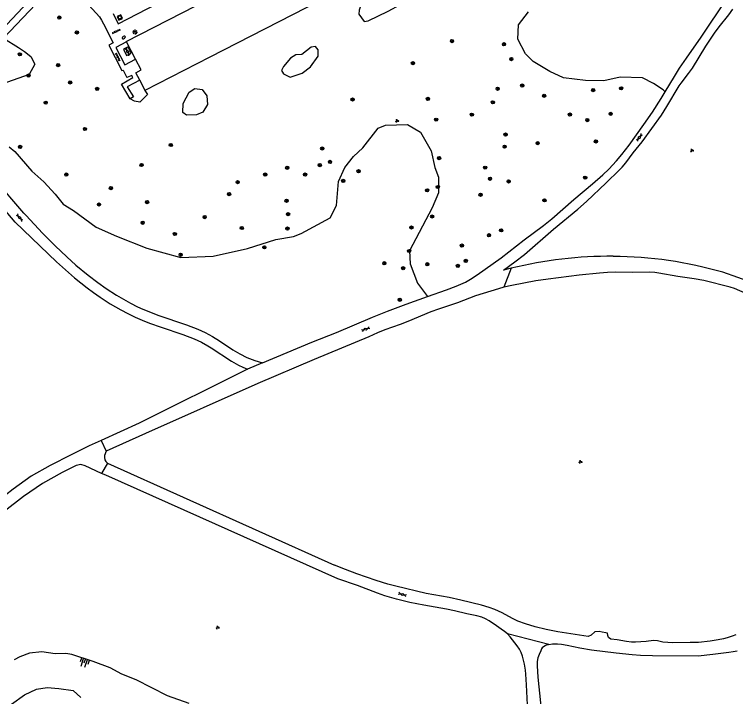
# Model space of a CAD drawing. Extents: x 128999 to 131010, y 395498 to 399007.
# Drawn here: x 130636.7 to 130815.6, y 398064.4 to 398233.6 of the extents above; entities that cross this region are included whole.
import ezdxf

# ---------------------------------------------------------------- set-up
doc = ezdxf.new("R2010")
doc.units = 0
for name, color, linetype in [('gg-afsc-hekwerk', 7, 'Continuous'), ('gg-bbg-hoofdgebouw', 7, 'Continuous'), ('gg-knt-BGT kruinlijn', 7, 'Continuous'), ('gg-knt-verharding', 7, 'Continuous'), ('gg-kntw-bovenkant insteek waterloop', 7, 'Continuous'), ('gt-grn-groengrens', 7, 'Continuous'), ('gt-grn-weggrens', 7, 'Continuous'), ('gt-symb-boom', 7, 'Continuous'), ('gt-symb-brandkraan', 7, 'Continuous'), ('gt-symb-gesloten verharding', 7, 'Continuous'), ('gt-symb-groenvak', 7, 'Continuous'), ('gt-symb-lichtmast', 7, 'Continuous'), ('gt-symb-rioolschacht', 7, 'Continuous'), ('gt-symb-talud symbool', 7, 'Continuous'), ('gt-symb-tegel verharding', 7, 'Continuous')]:
    doc.layers.add(name, color=color, linetype=linetype)

# ---------------------------------------------------------------- blocks, each defined once
blk = doc.blocks.new('gt0-GESVH1')
at = {"layer": 'gt-symb-gesloten verharding'}
for p, q in [((-0.99, -0.26), (0.01, 0.24)), ((0.01, -0.26), (-0.99, 0.24)), ((0.01, 0.24), (1.01, -0.26)), ((1.01, 0.24), (0.01, -0.26))]:
    blk.add_line(p, q, dxfattribs=at)
blk = doc.blocks.new('gt0-LMAST')
at = {"layer": 'gt-symb-lichtmast'}
for p, q in [((-0.18, 0.17), (-0.45, 0.44)), ((-0.01, 0.25), (-0.01, 0.62)), ((0.17, 0.17), (0.44, 0.44)), ((-0.26, 0), (-0.63, 0)), ((-0.18, -0.18), (-0.45, -0.45)), ((-0.01, -0.25), (-0.01, -0.63)), ((0.44, -0.45), (0.17, -0.18)), ((0.24, 0), (0.62, 0))]:
    blk.add_line(p, q, dxfattribs=at)
blk.add_circle((-0.01, 0), 0.25, dxfattribs=at)
blk = doc.blocks.new('gt0-BOOM')
at = {"layer": 'gt-symb-boom'}
for radius in [0.4, 0.2]:
    blk.add_circle((0, 0), radius, dxfattribs=at)
blk = doc.blocks.new('gt0-TEG1')
at = {"layer": 'gt-symb-tegel verharding'}
for p, q in [((-1.12, 0), (1.12, 0)), ((-0.9, -0.25), (-0.9, 0.25)), ((-0.45, -0.25), (-0.45, 0.25)), ((0, -0.25), (0, 0.25)), ((0.45, -0.25), (0.45, 0.25)), ((0.9, -0.25), (0.9, 0.25))]:
    blk.add_line(p, q, dxfattribs=at)
blk = doc.blocks.new('gt0-RS')
at = {"layer": 'gt-symb-rioolschacht'}
blk.add_lwpolyline([(-0.5, -0.5), (0.5, -0.5), (0.5, 0.5), (-0.5, 0.5)], close=True, dxfattribs=at)
blk.add_circle((0, 0), 0.375, dxfattribs=at)
blk = doc.blocks.new('gt0-BR')
at = {"layer": 'gt-symb-brandkraan'}
for centre, radius, start, end in [((-0.24, 0), 0.206, 107.5669, 252.4331), ((0.6, -2.66), 3, 106.892, 107.5669), ((0, -0.69), 0.938, 73.108, 106.892), ((-0.6, -2.66), 3, 72.4331, 73.108), ((0.24, 0), 0.206, 287.567, 72.4331), ((0.6, 2.66), 3, 252.4331, 253.108), ((0, 0.69), 0.938, 253.108, 286.8921), ((-0.6, 2.66), 3, 286.8921, 287.567)]:
    blk.add_arc(centre, radius, start, end, dxfattribs=at)
blk = doc.blocks.new('gt0-GRVAK')
at = {"layer": 'gt-symb-groenvak'}
for p, q in [((-0.11, 0.19), (-0.23, 0.24)), ((-0.18, 0.15), (0.09, 0.15)), ((-0.09, 0.21), (-0.16, 0.32)), ((-0.05, 0.21), (-0.05, 0.39)), ((0, 0.21), (0.06, 0.32)), ((0.01, 0.19), (0.13, 0.24)), ((0.26, -0.05), (0.2, 0.06)), ((0.31, -0.05), (0.31, 0.13)), ((0.35, -0.05), (0.41, 0.06)), ((-0.24, -0.23), (-0.36, -0.18)), ((-0.32, -0.26), (-0.05, -0.26)), ((-0.23, -0.21), (-0.29, -0.1)), ((-0.18, -0.2), (-0.18, -0.02)), ((-0.14, -0.21), (-0.07, -0.1)), ((-0.12, -0.23), (0, -0.18)), ((0.24, -0.07), (0.12, -0.02)), ((0.17, -0.11), (0.44, -0.11)), ((0.37, -0.07), (0.49, -0.02))]:
    blk.add_line(p, q, dxfattribs=at)
blk = doc.blocks.new('gt0-TALUD_1')
at = {"layer": 'gt-symb-talud symbool'}
for p, q in [((-1, -1), (-1, 0)), ((-0.5, -2), (-0.5, 0)), ((0, -1), (0, 0)), ((0.5, -2), (0.5, 0)), ((1, -1), (1, 0))]:
    blk.add_line(p, q, dxfattribs=at)

msp = doc.modelspace()

# ---------------------------------------------------------------- linework, layer by layer
at = {"layer": 'gg-afsc-hekwerk'}
msp.add_lwpolyline([(130664.54, 398226.82), (130661.85, 398225.43), (130664.09, 398221.14), (130666.76, 398222.52)], dxfattribs=at)
at = {"layer": 'gg-bbg-hoofdgebouw'}
for p, q in [((130666.76, 398222.52), (130664.54, 398226.82)), ((130667.8, 398217.26), (130669.1, 398214.76))]:
    msp.add_line(p, q, dxfattribs=at)
for points in [[(130664.54, 398226.82), (130664.48, 398226.93), (130723.58, 398257.22)], [(130729.54, 398245.73), (130712.5, 398237), (130685.18, 398223), (130669.1, 398214.76)], [(130667.8, 398217.26), (130666.81, 398219.15), (130668.15, 398219.83), (130666.76, 398222.52)]]:
    msp.add_lwpolyline(points, dxfattribs=at)
at = {"layer": 'gg-knt-BGT kruinlijn'}
msp.add_lwpolyline([(130680.06, 398062.63), (130674.66, 398064.55), (130666.97, 398068.54), (130663.4, 398069.89), (130660.44, 398071.51), (130656.26, 398073.06), (130650.94, 398074.83), (130649.49, 398075.09), (130646.82, 398075.01), (130643.53, 398075.49), (130640.5, 398075.16), (130638.06, 398074.21), (130636.68, 398073.48)], dxfattribs=at)
at = {"layer": 'gg-knt-verharding'}
for p, q in [((130634.06, 398227.71), (130648.55, 398243.06)), ((130663.69, 398219.81), (130664.61, 398217.98)), ((130759.94, 398170.62), (130758.01, 398170.12)), ((130823.13, 398165.8), (130812.43, 398169.64)), ((130659.51, 398125.23), (130659.05, 398124.2)), ((130659.8, 398122.28), (130716.15, 398096.97))]:
    msp.add_line(p, q, dxfattribs=at)
for points in [[(130798.16, 398214.44), (130800.43, 398218.24), (130801.7, 398220.26), (130803.37, 398222.74), (130807.03, 398227.99), (130813.45, 398237.54), (130815.11, 398240.22), (130817.64, 398244.53), (130818.7, 398246.22), (130820, 398248.11), (130823.62, 398253.07), (130827.79, 398259.12), (130830.8, 398263.18), (130832.1, 398265.03), (130834.22, 398268.33), (130835.36, 398269.99), (130835.86, 398270.85), (130836.36, 398271.97), (130836.68, 398272.92), (130837.54, 398276.14), (130838.36, 398279.71)], [(130661.24, 398233.8), (130662.48, 398231.31), (130669.68, 398234.97), (130691.6, 398246.26), (130716.23, 398258.83), (130721.21, 398261.41)], [(130632.15, 398228.31), (130645.45, 398242.4), (130649.43, 398246.56)], [(130648.55, 398243.06), (130649.75, 398241.92), (130657.84, 398233.03), (130658.37, 398232.19), (130658.84, 398231.3), (130661.23, 398226.53), (130660.16, 398225.97), (130663.4, 398219.67), (130663.69, 398219.81)], [(130758.01, 398170.12), (130760.87, 398172.19), (130763.21, 398174.06), (130770.41, 398180.35), (130776.46, 398185.32), (130778.63, 398187.23), (130783.51, 398191.85), (130786.72, 398194.98), (130787.42, 398195.7), (130788.39, 398196.83), (130790.2, 398199.28), (130792.39, 398202.01), (130797.17, 398208.61), (130798.55, 398210.77), (130801.58, 398215.88), (130802.07, 398216.58), (130803.92, 398218.94), (130804.86, 398220.31), (130808.18, 398225.7), (130810.34, 398228.92), (130811.52, 398230.53), (130813.89, 398233.53), (130814.89, 398234.91)], [(130664.56, 398223.43), (130665.72, 398224.01), (130664.95, 398225.54), (130663.79, 398224.95), (130664.56, 398223.43)], [(130665.42, 398212.64), (130663.27, 398216.31), (130666.12, 398217.98), (130665.82, 398218.49), (130664.61, 398217.98)], [(130667.8, 398217.26), (130664.72, 398215.66), (130666.25, 398213.14), (130665.42, 398212.64)], [(130739.16, 398163.6), (130743.91, 398165.29), (130746.31, 398166.19), (130748.59, 398167.22), (130749.87, 398167.93), (130751.53, 398169.04), (130757.45, 398173.22), (130763.17, 398177.66), (130767.96, 398181.28), (130770.01, 398182.92), (130775.46, 398187.71), (130780.08, 398191.54), (130782.7, 398193.85), (130784.13, 398195.25), (130786.05, 398197.31), (130787.34, 398198.84), (130789.18, 398201.21), (130792.82, 398206.29), (130794.94, 398209.37), (130797.13, 398212.72), (130798.16, 398214.44)], [(130639.08, 398184.26), (130631.65, 398192.88), (130618.29, 398208.96)], [(130636.94, 398182.09), (130630.06, 398190.07), (130616.26, 398206.81)], [(130639.08, 398184.26), (130639.64, 398183.69), (130643.73, 398179.3), (130646.8, 398176.18), (130649.71, 398173.43), (130651.95, 398171.43), (130655.03, 398168.88), (130657.43, 398167.06), (130659.49, 398165.6), (130662.02, 398163.97), (130663.75, 398162.95), (130665.51, 398161.99), (130667.3, 398161.1), (130668.6, 398160.5), (130670.45, 398159.74), (130672.32, 398159.03), (130679.44, 398156.61), (130682.25, 398155.54), (130684.06, 398154.72), (130685.87, 398153.74), (130687.56, 398152.66), (130690.91, 398150.43), (130692.62, 398149.39), (130694.39, 398148.5), (130696.38, 398147.75), (130698.26, 398147.17)], [(130636.94, 398182.09), (130647.15, 398172.24), (130650.12, 398169.56), (130651.65, 398168.26), (130654.78, 398165.77), (130656.33, 398164.62), (130657.98, 398163.47), (130660.5, 398161.83), (130663.1, 398160.32), (130664.87, 398159.38), (130666.67, 398158.51), (130668.41, 398157.75), (130670.27, 398157.01), (130673.09, 398156), (130678.51, 398154.18), (130681.31, 398153.1), (130683.12, 398152.27), (130684.71, 398151.4), (130685.56, 398150.88), (130690.59, 398147.56), (130692.33, 398146.59), (130693.4, 398146.08), (130694.58, 398145.62)], [(130815.3, 398165.6), (130814.21, 398165.95), (130807.74, 398167.61), (130805.33, 398168.04), (130801.23, 398168.59), (130796.52, 398169.45), (130795.53, 398169.58), (130794.28, 398169.65), (130790.12, 398169.59), (130785.84, 398169.64), (130783.84, 398169.58), (130781.84, 398169.45), (130776.81, 398168.95), (130769.07, 398167.96), (130766.02, 398167.49), (130760.06, 398166.37), (130758.11, 398165.92)], [(130758.11, 398165.92), (130756.8, 398165.55), (130751.06, 398163.78), (130746.63, 398162.04), (130741.89, 398160.48), (130740.01, 398159.8), (130734.29, 398157.44), (130732.43, 398156.71), (130728.59, 398155.36), (130726.75, 398154.59), (130724.67, 398153.6), (130711.08, 398147.99)], [(130900.8, 398116.77), (130890.71, 398122.79), (130880.14, 398128.69), (130868.98, 398134.96), (130857.76, 398141.23), (130847.39, 398147.37), (130836.74, 398154.21), (130825.75, 398161.04), (130815.3, 398165.6)], [(130698.26, 398147.17), (130710.48, 398152.32), (130716.57, 398154.71), (130725.58, 398158.47), (130729.29, 398159.97), (130733.88, 398161.72), (130739.16, 398163.6)], [(130711.08, 398147.99), (130697.13, 398142.01), (130669.25, 398129.64), (130659.51, 398125.23)], [(130694.58, 398145.62), (130667.71, 398132.21), (130658.25, 398127.92)], [(130658.25, 398127.92), (130655.24, 398126.56), (130650.78, 398124.35), (130645.62, 398121.73), (130640.88, 398119.03), (130636.39, 398115.86), (130632.53, 398112.83), (130628.63, 398109.52), (130625.14, 398106.12), (130621.34, 398101.8)], [(130658.33, 398119.74), (130654.27, 398121.58), (130653.2, 398121.91), (130652.07, 398121.67), (130648.58, 398119.95), (130643.67, 398117.2), (130638.97, 398113.98), (130634.21, 398110.28), (130630.28, 398106.86), (130626.46, 398103.1), (130623.76, 398099.98)], [(130716.95, 398093.58), (130659.37, 398119.27), (130658.33, 398119.74)], [(130815.67, 398079.69), (130814.74, 398079.32), (130813.52, 398078.94), (130812.55, 398078.7), (130811.23, 398078.44), (130809.26, 398078.13), (130806.35, 398077.82), (130804.36, 398077.74), (130800.04, 398077.73), (130797.5, 398077.86), (130796.25, 398078.23), (130795.25, 398078.26), (130793.37, 398078.03), (130790.78, 398077.88), (130789.79, 398077.89), (130788.53, 398078.02), (130786.24, 398078.43), (130784.62, 398078.6), (130784.1, 398079.03), (130783.92, 398079.53), (130783.79, 398080.13), (130783.43, 398080.17), (130782.51, 398080.37), (130781.74, 398080.49), (130780.68, 398080.43), (130779.75, 398079.63), (130779.06, 398079.29), (130771.52, 398080.42), (130768.57, 398080.99), (130765.91, 398081.67), (130763.48, 398082.42), (130761.6, 398083.11), (130760.3, 398083.71), (130757.66, 398085.14), (130755.85, 398085.97), (130754.46, 398086.48), (130752.54, 398087.03), (130747.47, 398088.26), (130744.55, 398088.93), (130738.85, 398089.97), (130731.29, 398091.73), (130729.36, 398092.23), (130726.41, 398093.14), (130721.68, 398094.81), (130718.87, 398095.87), (130716.15, 398096.97)], [(130758.99, 398079.91), (130758.3, 398080.55), (130757.48, 398081.12), (130756.25, 398081.88), (130754.46, 398083.16), (130753.6, 398083.67), (130752.68, 398084.07), (130751.42, 398084.43), (130748.94, 398084.92), (130745.87, 398085.64), (130743.9, 398086.03), (130738.28, 398087.01), (130734.8, 398087.74), (130731.52, 398088.56), (130728.63, 398089.35), (130726.74, 398089.99), (130721.86, 398091.91), (130716.95, 398093.58)], [(130769.24, 398000), (130766.41, 398021.79), (130765.87, 398029.62), (130765.48, 398037.62), (130765.04, 398044.45), (130764.84, 398046.52), (130764.75, 398048.29), (130763.82, 398049.62), (130763.21, 398058.01), (130764.09, 398058.71), (130764.01, 398062.31), (130763.75, 398067.3), (130763.55, 398069.89), (130763.45, 398070.88), (130763.21, 398072.42), (130763, 398073.41), (130762.73, 398074.39), (130762.37, 398075.32), (130761.96, 398076.12), (130761.41, 398076.95), (130759.65, 398079.16), (130758.99, 398079.91)], [(130769.23, 398077.31), (130768.41, 398077.04), (130767.6, 398076.43), (130767.49, 398076.24), (130767.31, 398075.72), (130766.9, 398074.84), (130766.58, 398074.01), (130766.41, 398073.03), (130766.38, 398072.02), (130766.57, 398069.21), (130767.18, 398062.82), (130767.44, 398058.62), (130767.58, 398053.61), (130767.76, 398050.61), (130768.44, 398043.56), (130768.54, 398041.56), (130768.54, 398037.79), (130768.65, 398035.79), (130768.99, 398031.77), (130769.25, 398027.78), (130769.87, 398015.46), (130770.06, 398013.44), (130770.75, 398008.8), (130771.58, 398001.84)], [(130769.23, 398077.31), (130770.22, 398077.44), (130771.41, 398077.43), (130772.41, 398077.34), (130773.83, 398077.11), (130776.92, 398076.47), (130779.88, 398075.98), (130785.93, 398075.18), (130789.91, 398074.77), (130792.01, 398074.63), (130795, 398074.52), (130806.34, 398074.44), (130809.94, 398074.91), (130813.93, 398075.36), (130815.02, 398075.54), (130816.01, 398075.75)]]:
    msp.add_lwpolyline(points, dxfattribs=at)
for centre, radius, start, end in [((130784.35, 398071.98), 101.62, 89.4921, 103.9008), ((130784.35, 398071.96), 101.63, 73.9613, 89.4894), ((130661.06, 398123.88), 2.03, 170.8747, 231.7447)]:
    msp.add_arc(centre, radius, start, end, dxfattribs=at)
at = {"layer": 'gg-kntw-bovenkant insteek waterloop'}
msp.add_lwpolyline([(130636.04, 398062.47), (130639.26, 398064.78), (130642.19, 398066.18), (130644.86, 398066.62), (130647.73, 398066.37), (130651.33, 398065.89), (130653.22, 398064.1)], dxfattribs=at)
at = {"layer": 'gt-grn-groengrens'}
for points in [[(130722.21, 398234.69), (130722.18, 398233.7), (130723.46, 398231.86), (130724.5, 398231.98), (130729.39, 398234.38), (130732.48, 398236.1), (130734.3, 398238.13), (130732.82, 398241.22), (130730.59, 398242.74), (130727.08, 398241.68), (130723.77, 398239.75), (130722.21, 398234.69)], [(130798.16, 398214.44), (130797.62, 398214.93), (130795.2, 398216.5), (130792.51, 398217.87), (130786.92, 398218.06), (130782.87, 398217.15), (130778.38, 398217.23), (130772.93, 398217.9), (130769.5, 398219.46), (130765.36, 398221.97), (130763.49, 398223.86), (130761.58, 398227.44), (130761.76, 398231.02), (130764.25, 398234.24)], [(130634.06, 398227.71), (130637.72, 398225.43), (130639.24, 398224.41), (130640.79, 398223.13), (130641.78, 398221.23), (130640.38, 398218.73), (130629.59, 398214.93)], [(130703.47, 398220.69), (130702.94, 398219.66), (130703.47, 398218.87), (130705.12, 398218.08), (130708.06, 398219.04), (130710.14, 398220.63), (130712.1, 398223.29), (130712.04, 398224.83), (130711.37, 398225.65), (130710.35, 398225.46), (130707.98, 398223.63), (130706.54, 398223.55), (130705.2, 398222.72), (130703.47, 398220.69)], [(130669.1, 398214.76), (130669.7, 398213.72), (130667.86, 398211.83), (130666.5, 398212.12), (130665.42, 398212.64)], [(130683.3, 398214.99), (130684.46, 398213.41), (130684.6, 398211.28), (130683.44, 398209.35), (130681.89, 398208.69), (130679.43, 398208.62), (130678.49, 398209.27), (130678.57, 398211.5), (130680.06, 398214.33), (130681.48, 398215.23), (130683.3, 398214.99)], [(130635.45, 398200.76), (130636.86, 398199.63), (130641.03, 398194.74), (130644.04, 398192.09), (130646.85, 398189.04), (130648.82, 398186.51), (130651.37, 398184.93), (130657.03, 398180.79), (130662.09, 398178.56), (130669.56, 398175.65), (130678.03, 398173.28), (130686.01, 398173.67), (130694.57, 398175.57), (130701.56, 398177.79), (130705.96, 398178.55), (130707.85, 398179.22), (130715.05, 398183.12), (130716.58, 398186.24), (130717.1, 398192.18), (130718.71, 398195.63), (130720.86, 398198.35), (130723.18, 398200.55), (130726.95, 398205.37), (130728.79, 398206.11), (130734.26, 398206.28), (130737.45, 398204.36), (130740.1, 398199.77), (130741.03, 398195.66), (130741.89, 398193.25), (130741.87, 398189.36), (130740.37, 398185.59), (130734.73, 398174.99), (130734.91, 398171.76), (130736.69, 398166.97), (130739.16, 398163.6)]]:
    msp.add_lwpolyline(points, dxfattribs=at)
at = {"layer": 'gt-grn-weggrens'}
for p, q in [((130759.94, 398170.62), (130758.11, 398165.92)), ((130698.26, 398147.17), (130694.58, 398145.62)), ((130658.25, 398127.92), (130659.51, 398125.23)), ((130659.8, 398122.28), (130658.33, 398119.74)), ((130769.23, 398077.31), (130758.99, 398079.91))]:
    msp.add_line(p, q, dxfattribs=at)

# ---------------------------------------------------------------- block references
at = {"layer": 'gt-symb-boom'}
for p in [(130647.87, 398232.82), (130652.24, 398229.15), (130745.25, 398227), (130758.15, 398226.21), (130638.1, 398223.72), (130735.55, 398221.52), (130759.98, 398222.52), (130647.59, 398221.03), (130640.23, 398218.44), (130650.56, 398216.73), (130762.68, 398215.96), (130657.26, 398215.14), (130756.58, 398215.17), (130780.26, 398214.83), (130787.2, 398215.28), (130720.6, 398212.5), (130739.27, 398212.66), (130768.11, 398213.42), (130644.49, 398211.72), (130755.4, 398211.81), (130784.61, 398208.95), (130741.33, 398207.5), (130750.19, 398208.75), (130774.5, 398208.77), (130778.81, 398207.4), (130654.23, 398205.19), (130758.55, 398203.81), (130766.51, 398201.67), (130780.94, 398202.09), (130638.15, 398200.74), (130675.51, 398201.2), (130713.08, 398200.34), (130758.31, 398200.79), (130715, 398197.01), (130742.06, 398197.97), (130668.26, 398196.24), (130704.4, 398195.57), (130712.46, 398196.23), (130722.09, 398194.7), (130753.48, 398195.6), (130649.61, 398193.88), (130698.93, 398193.88), (130708.82, 398193.88), (130754.69, 398192.83), (130778.29, 398193.11), (130692.1, 398191.99), (130718.28, 398192.3), (130759.3, 398192.17), (130660.67, 398190.52), (130739.07, 398189.97), (130741.72, 398190.8), (130689.97, 398189.04), (130704.23, 398187.37), (130752.35, 398188.87), (130768.18, 398187.48), (130657.72, 398186.45), (130669.63, 398187.04), (130704.61, 398184.05), (130683.92, 398183.32), (130740.34, 398183.47), (130668.55, 398181.92), (130693.11, 398180.62), (130704.44, 398180.49), (130735.19, 398180.74), (130676.54, 398179.14), (130754.42, 398178.83), (130757.44, 398180.04), (130698.72, 398175.82), (130734.61, 398174.92), (130747.71, 398176.26), (130677.96, 398173.97), (130728.47, 398171.88), (130739.13, 398171.62), (130748.66, 398172.46), (130733.15, 398170.64), (130746.7, 398171.21), (130732.29, 398162.82)]:
    msp.add_blockref('gt0-BOOM', p, dxfattribs=at)
at = {"layer": 'gt-symb-brandkraan', "rotation": -145.40794038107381}
msp.add_blockref('gt0-BR', (130663.86, 398227.92), dxfattribs=at)
at = {"layer": 'gt-symb-gesloten verharding'}
for p, rotation in [((130664.81, 398224.38), -63.127461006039), ((130791.74, 398203.08), -126.37706752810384), ((130638.02, 398183.17), 130.78156719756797), ((130723.87, 398155.51), -157.53882429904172), ((130732.94, 398089.73), -17.87342106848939)]:
    msp.add_blockref('gt0-GESVH1', p, dxfattribs=dict(at, rotation=rotation))
at = {"layer": 'gt-symb-groenvak'}
for p in [(130731.62, 398207.23), (130804.73, 398199.89), (130777.09, 398122.62)]:
    msp.add_blockref('gt0-GRVAK', p, dxfattribs=at)
at = {"layer": 'gt-symb-groenvak', "rotation": -1.603862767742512}
msp.add_blockref('gt0-GRVAK', (130687.12, 398081.54), dxfattribs=at)
at = {"layer": 'gt-symb-lichtmast'}
msp.add_blockref('gt0-LMAST', (130666.65, 398229.22), dxfattribs=at)
at = {"layer": 'gt-symb-rioolschacht', "rotation": 24.16077749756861}
msp.add_blockref('gt0-RS', (130662.88, 398232.88), dxfattribs=at)
at = {"layer": 'gt-symb-talud symbool', "xscale": 0.9999409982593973, "yscale": 0.9999409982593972, "rotation": -18.00007459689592}
msp.add_blockref('gt0-TALUD_1', (130654.38, 398073.68), dxfattribs=at)
at = {"layer": 'gt-symb-tegel verharding'}
for p, rotation in [((130662.05, 398229.38), 24.38706671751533), ((130662.37, 398223.06), -63.20443508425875)]:
    msp.add_blockref('gt0-TEG1', p, dxfattribs=dict(at, rotation=rotation))

doc.saveas('drawing.dxf')
